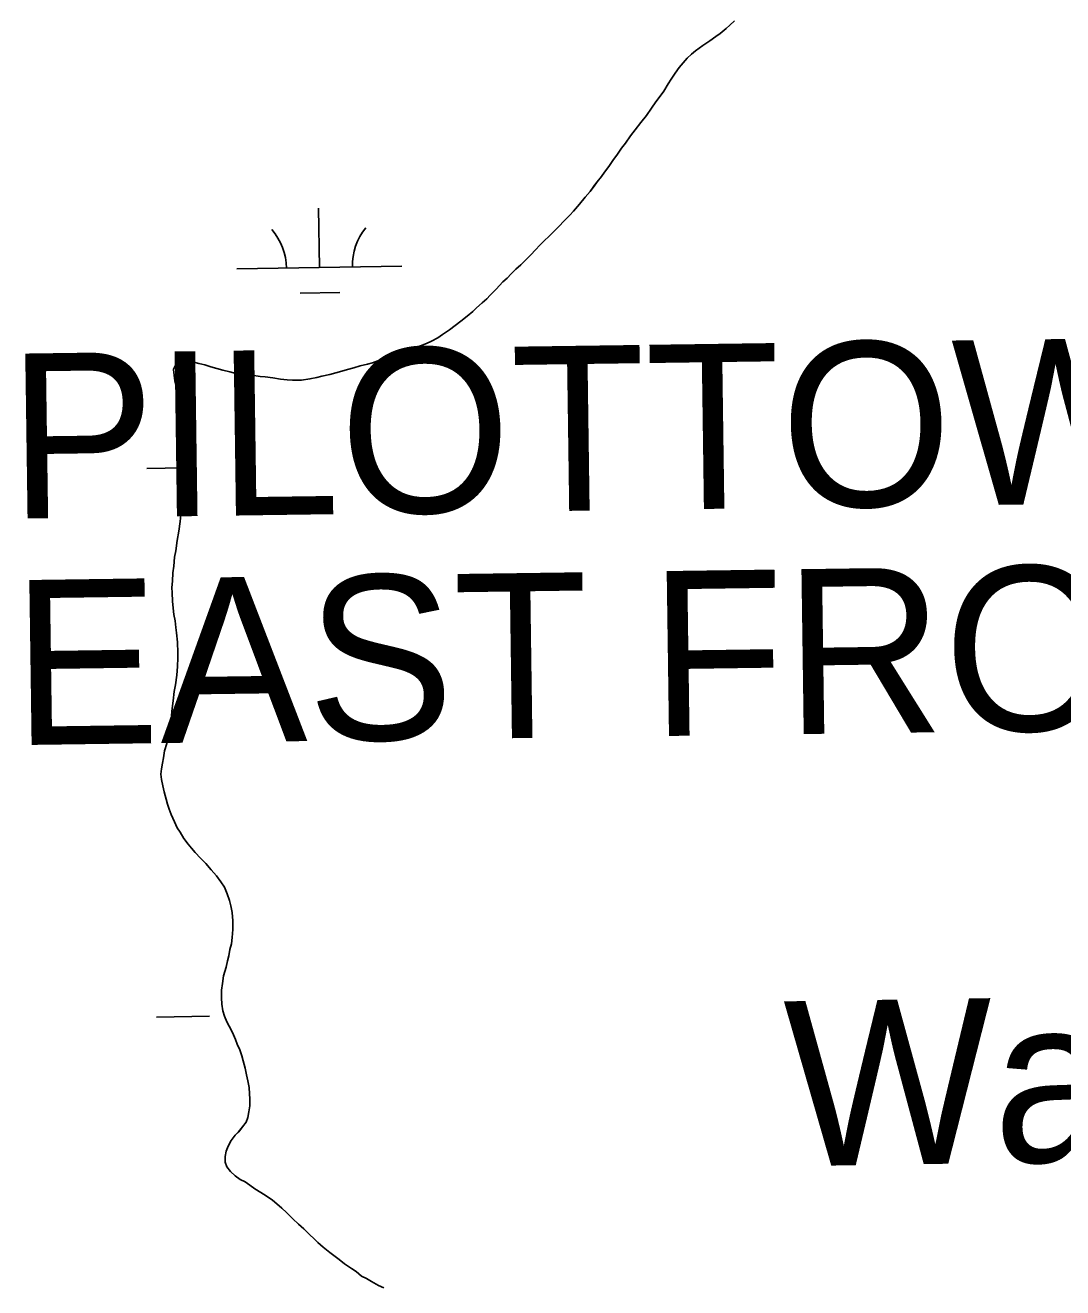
# Model space of a CAD drawing. Extents: x 3914892 to 3953151, y 242587 to 268572.
# Drawn here: x 3944773 to 3945402, y 249089 to 249855 of the extents above; entities that cross this region are included whole.
import ezdxf

# ---------------------------------------------------------------- set-up
doc = ezdxf.new("R2010")
doc.units = 0
for name, color, linetype in [('V-CHAN-NAID', 7, 'Continuous'), ('V-RIVR-IDEN', 7, 'Continuous'), ('V-TOPO-SHOR', 7, 'Continuous'), ('V-WETL-SWMP', 7, 'Continuous')]:
    doc.layers.add(name, color=color, linetype=linetype)

msp = doc.modelspace()

# ---------------------------------------------------------------- linework, layer by layer
at = {"layer": 'V-TOPO-SHOR'}
for points in [[(3945140.2, 249787.63), (3945143.18, 249791.28), (3945146.62, 249795.72), (3945150.06, 249800), (3945153.04, 249804.44), (3945155.69, 249808.24), (3945158.2, 249811.73), (3945160.39, 249814.74), (3945163.2, 249819.18), (3945164.92, 249822.03), (3945167.26, 249825.67), (3945169.76, 249829.16), (3945172.27, 249832.01), (3945174.62, 249834.71), (3945177.29, 249837.25), (3945179.64, 249839.16), (3945184.2, 249842.5), (3945188.28, 249845.37), (3945192.05, 249847.92), (3945194.72, 249849.83), (3945198.17, 249852.85), (3945200.53, 249854.75), (3945203.35, 249857.46)], [(3944869.33, 249579.39), (3944869.14, 249584.75), (3944869.42, 249589.8), (3944869.86, 249594.38), (3944870.31, 249598.17), (3944870.76, 249601.96), (3944870.74, 249605.43), (3944870.56, 249608.43), (3944869.91, 249611.9), (3944869.42, 249615.05), (3944868.77, 249618.04), (3944867.96, 249621.67), (3944867.14, 249625.77), (3944866.17, 249629.55), (3944865.36, 249632.7), (3944864.87, 249635.69), (3944864.06, 249639.16), (3944863.56, 249642.63), (3944863.23, 249646.09), (3944864.63, 249649.1), (3944867.77, 249650.86), (3944872.19, 249651.04), (3944875.51, 249650.43), (3944878.51, 249649.66), (3944882.15, 249648.9), (3944885.78, 249647.66), (3944889.42, 249646.57), (3944893.21, 249645.65), (3944897.48, 249644.57), (3944900.95, 249643.65), (3944905.53, 249643.05), (3944910.74, 249642.61), (3944915.8, 249641.85), (3944918.8, 249641.55), (3944923.54, 249640.95), (3944928.11, 249640.19), (3944932.22, 249639.74), (3944935.38, 249639.61), (3944940.9, 249639.64), (3944945.94, 249640.3), (3944950.04, 249641.12), (3944953.19, 249641.93), (3944957.92, 249642.9), (3944961.54, 249644.03), (3944965.32, 249645), (3944968.79, 249645.97), (3944972.57, 249646.94), (3944976.35, 249648.23), (3944980.92, 249649.36), (3944983.91, 249650.16), (3944988.16, 249651.61), (3944991.15, 249652.58), (3944996.19, 249654.34), (3945001.07, 249656.11), (3945005.16, 249657.71), (3945008.78, 249659), (3945012.88, 249660.45), (3945016.66, 249661.89), (3945019.65, 249663.17), (3945023.42, 249665.25), (3945026.25, 249667.31), (3945030.49, 249670.18), (3945033.95, 249672.73), (3945037.4, 249675.43), (3945041.17, 249678.3), (3945044.62, 249681.16), (3945046.97, 249683.38), (3945050.27, 249686.4), (3945053.09, 249688.94), (3945055.29, 249691.16), (3945058.74, 249694.66), (3945060.77, 249696.88), (3945062.97, 249699.1), (3945065.48, 249701.48), (3945067.83, 249704.02), (3945070.81, 249706.88), (3945073.79, 249709.58), (3945076.77, 249712.6), (3945079.91, 249715.62), (3945082.73, 249718.63), (3945085.23, 249721.33), (3945087.9, 249724.03), (3945090.88, 249726.89), (3945094.33, 249730.38), (3945096.52, 249732.61), (3945100.29, 249736.42), (3945103.42, 249739.59), (3945105.62, 249741.97), (3945109.38, 249746.26), (3945112.82, 249750.54), (3945115.8, 249754.03), (3945118.14, 249757.2), (3945120.02, 249759.74), (3945122.69, 249763.07), (3945124.56, 249765.6), (3945127.06, 249769.09), (3945129.88, 249773.37), (3945131.91, 249776.06), (3945134.88, 249780.18), (3945137.23, 249783.35), (3945140.2, 249787.63)], [(3944898.19, 249178.63), (3944900.54, 249181.8), (3944902.74, 249183.87), (3944905.08, 249186.88), (3944907.27, 249189.73), (3944908.36, 249192.58), (3944908.97, 249195.9), (3944909.42, 249199.53), (3944909.55, 249203.79), (3944909.38, 249206.79), (3944909.04, 249210.73), (3944908.22, 249214.83), (3944907.41, 249218.45), (3944906.6, 249222.39), (3944905.46, 249226.96), (3944904.65, 249229.95), (3944903.37, 249233.58), (3944901.93, 249236.88), (3944900.81, 249239.87), (3944899.04, 249244.12), (3944896.97, 249247.89), (3944895.53, 249250.57), (3944894.25, 249253.87), (3944893.12, 249257.18), (3944892.62, 249261.28), (3944892.29, 249265.06), (3944892.26, 249269.8), (3944892.86, 249273.74), (3944893.62, 249278.33), (3944895.17, 249283.7), (3944895.93, 249287.49), (3944896.7, 249290.49), (3944897.47, 249294.29), (3944898.39, 249297.76), (3944898.84, 249301.55), (3944899.28, 249306.45), (3944899.25, 249311.81), (3944898.75, 249316.86), (3944897.93, 249320.8), (3944897.28, 249324.11), (3944895.83, 249328.2), (3944894.07, 249332.13), (3944892, 249335.43), (3944889.3, 249339.05), (3944886.12, 249342.65), (3944882.78, 249346.42), (3944879.6, 249349.71), (3944876.27, 249353.17), (3944874.2, 249355.83), (3944872.13, 249358.19), (3944869.59, 249361.64), (3944867.2, 249365.42), (3944865.45, 249368.09), (3944863.84, 249371.86), (3944861.77, 249376.27), (3944860.64, 249379.42), (3944859.52, 249382.57), (3944858.71, 249385.56), (3944857.58, 249389.97), (3944856.76, 249393.59), (3944855.95, 249397.38), (3944855.62, 249400.69), (3944855.91, 249403.85), (3944856.52, 249407.32), (3944857.13, 249410.64), (3944857.74, 249414.9), (3944859.13, 249419.17), (3944860.2, 249424.39), (3944861.12, 249428.49), (3944861.72, 249433.23), (3944862.32, 249438.91), (3944863.07, 249445.23), (3944863.66, 249450.76), (3944864.43, 249454.86), (3944865.18, 249460.71), (3944865.62, 249465.92), (3944865.9, 249471.12), (3944865.88, 249474.28), (3944865.69, 249480.75), (3944865.02, 249486.43), (3944864.68, 249489.58), (3944864.18, 249493.68), (3944863.53, 249497.46), (3944863.03, 249501.4), (3944862.53, 249505.5), (3944862.34, 249510.71), (3944862.32, 249513.86), (3944862.61, 249517.65), (3944862.9, 249522.7), (3944863.34, 249526.81), (3944863.94, 249532.33), (3944864.71, 249536.13), (3944865.46, 249542.28), (3944866.37, 249547.97), (3944867.28, 249553.81), (3944867.87, 249559.97), (3944868.63, 249563.76), (3944869.08, 249567.87), (3944869.38, 249571.18), (3944869.35, 249576.08), (3944869.33, 249579.39)], [(3944990.74, 249089.27), (3944987.58, 249090.68), (3944983.3, 249093.01), (3944980.29, 249094.89), (3944977.13, 249096.29), (3944973.96, 249099.11), (3944971.1, 249100.99), (3944966.98, 249103.8), (3944963.65, 249106.46), (3944960.33, 249108.81), (3944957.95, 249110.69), (3944953.98, 249113.97), (3944950.81, 249116.79), (3944948.43, 249118.99), (3944945.73, 249121.65), (3944942.23, 249124.95), (3944939.06, 249127.77), (3944935.57, 249131.06), (3944931.76, 249134.82), (3944928.9, 249137.49), (3944925.89, 249140.15), (3944923.19, 249142.34), (3944919.39, 249145), (3944916.22, 249147.03), (3944912.58, 249149.21), (3944909.41, 249151.56), (3944906.71, 249153.44), (3944903.55, 249155), (3944900.69, 249157.19), (3944897.84, 249159.85), (3944895.61, 249162.52), (3944894.65, 249165.51), (3944894.62, 249168.83), (3944895.24, 249171.99), (3944896.32, 249175.15), (3944898.19, 249178.63)]]:
    msp.add_lwpolyline(points, dxfattribs=at)
at = {"layer": 'V-WETL-SWMP'}
for p, q in [((3945198.17, 249852.85), (3945194.72, 249849.83)), ((3945200.53, 249854.75), (3945198.17, 249852.85)), ((3945188.28, 249845.37), (3945184.2, 249842.5)), ((3945192.05, 249847.92), (3945188.28, 249845.37)), ((3945194.72, 249849.83), (3945192.05, 249847.92)), ((3945177.29, 249837.25), (3945174.62, 249834.71)), ((3945179.64, 249839.16), (3945177.29, 249837.25)), ((3945184.2, 249842.5), (3945179.64, 249839.16)), ((3945172.27, 249832.01), (3945169.76, 249829.16)), ((3945174.62, 249834.71), (3945172.27, 249832.01)), ((3945164.92, 249822.03), (3945163.2, 249819.18)), ((3945167.26, 249825.67), (3945164.92, 249822.03)), ((3945169.76, 249829.16), (3945167.26, 249825.67)), ((3945160.39, 249814.74), (3945158.2, 249811.73)), ((3945163.2, 249819.18), (3945160.39, 249814.74)), ((3945155.69, 249808.24), (3945153.04, 249804.44)), ((3945158.2, 249811.73), (3945155.69, 249808.24)), ((3945150.06, 249800), (3945146.62, 249795.72)), ((3945153.04, 249804.44), (3945150.06, 249800)), ((3945143.18, 249791.28), (3945140.2, 249787.63)), ((3945146.62, 249795.72), (3945143.18, 249791.28)), ((3945140.2, 249787.63), (3945137.23, 249783.35)), ((3945131.91, 249776.06), (3945129.88, 249773.37)), ((3945134.88, 249780.18), (3945131.91, 249776.06)), ((3945137.23, 249783.35), (3945134.88, 249780.18)), ((3945127.06, 249769.09), (3945124.56, 249765.6)), ((3945129.88, 249773.37), (3945127.06, 249769.09)), ((3945122.68, 249763.07), (3945120.02, 249759.73)), ((3945124.56, 249765.6), (3945122.68, 249763.07)), ((3945115.8, 249754.03), (3945112.82, 249750.54)), ((3945118.15, 249757.2), (3945115.8, 249754.03)), ((3945117.91, 249757.3), (3945118.22, 249757.3)), ((3945120.02, 249759.73), (3945118.15, 249757.2)), ((3945109.38, 249746.26), (3945105.62, 249741.97)), ((3945112.82, 249750.54), (3945109.38, 249746.26)), ((3944951.71, 249707.89), (3944951.06, 249743.88)), ((3945103.42, 249739.59), (3945100.29, 249736.42)), ((3945105.62, 249741.97), (3945103.42, 249739.59)), ((3945094.33, 249730.38), (3945090.88, 249726.89)), ((3945096.52, 249732.61), (3945094.33, 249730.38)), ((3945100.29, 249736.42), (3945096.52, 249732.61)), ((3945087.9, 249724.03), (3945085.23, 249721.33)), ((3945090.88, 249726.89), (3945087.9, 249724.03)), ((3945079.91, 249715.62), (3945076.77, 249712.6)), ((3945082.73, 249718.63), (3945079.91, 249715.62)), ((3945085.23, 249721.33), (3945082.73, 249718.63)), ((3944901.72, 249706.99), (3945001.7, 249708.78)), ((3945073.79, 249709.58), (3945070.81, 249706.88)), ((3945076.77, 249712.6), (3945073.79, 249709.58)), ((3945065.48, 249701.48), (3945062.97, 249699.1)), ((3945067.83, 249704.02), (3945065.48, 249701.48)), ((3945070.81, 249706.88), (3945067.83, 249704.02)), ((3944939.99, 249692.24), (3944963.98, 249692.67)), ((3945058.74, 249694.66), (3945055.29, 249691.16)), ((3945060.77, 249696.88), (3945058.74, 249694.66)), ((3945062.97, 249699.1), (3945060.77, 249696.88)), ((3945050.27, 249686.4), (3945046.97, 249683.38)), ((3945053.09, 249688.94), (3945050.27, 249686.4)), ((3945055.29, 249691.16), (3945053.09, 249688.94)), ((3945041.17, 249678.3), (3945037.4, 249675.43)), ((3945044.62, 249681.16), (3945041.17, 249678.3)), ((3945046.97, 249683.38), (3945044.62, 249681.16)), ((3945030.49, 249670.18), (3945026.25, 249667.31)), ((3945033.94, 249672.73), (3945030.49, 249670.18)), ((3945037.4, 249675.43), (3945033.94, 249672.73)), ((3945016.66, 249661.89), (3945012.88, 249660.45)), ((3945019.65, 249663.17), (3945016.66, 249661.89)), ((3945023.42, 249665.25), (3945019.65, 249663.17)), ((3945026.25, 249667.31), (3945023.42, 249665.25)), ((3944996.19, 249654.34), (3944991.15, 249652.58)), ((3945001.07, 249656.11), (3944996.19, 249654.34)), ((3945005.16, 249657.71), (3945001.07, 249656.11)), ((3945008.78, 249659), (3945005.16, 249657.71)), ((3945012.88, 249660.45), (3945008.78, 249659)), ((3944864.63, 249649.1), (3944863.23, 249646.09)), ((3944863.23, 249646.09), (3944863.56, 249642.62)), ((3944867.77, 249650.86), (3944864.63, 249649.1)), ((3944872.19, 249651.04), (3944867.77, 249650.86)), ((3944875.51, 249650.43), (3944872.19, 249651.04)), ((3944878.51, 249649.66), (3944875.51, 249650.43)), ((3944882.14, 249648.9), (3944878.51, 249649.66)), ((3944885.78, 249647.66), (3944882.14, 249648.9)), ((3944889.42, 249646.57), (3944885.78, 249647.66)), ((3944893.21, 249645.65), (3944889.42, 249646.57)), ((3944968.79, 249645.97), (3944965.32, 249645)), ((3944972.57, 249646.94), (3944968.79, 249645.97)), ((3944976.35, 249648.22), (3944972.57, 249646.94)), ((3944980.92, 249649.36), (3944976.35, 249648.22)), ((3944983.91, 249650.17), (3944980.92, 249649.36)), ((3944988.16, 249651.61), (3944983.91, 249650.17)), ((3944991.15, 249652.58), (3944988.16, 249651.61)), ((3944863.56, 249642.62), (3944864.06, 249639.16)), ((3944864.06, 249639.16), (3944864.87, 249635.69)), ((3944897.48, 249644.57), (3944893.21, 249645.65)), ((3944900.95, 249643.65), (3944897.48, 249644.57)), ((3944905.53, 249643.05), (3944900.95, 249643.65)), ((3944910.74, 249642.61), (3944905.53, 249643.05)), ((3944915.8, 249641.85), (3944910.74, 249642.61)), ((3944918.8, 249641.55), (3944915.8, 249641.85)), ((3944923.53, 249640.95), (3944918.8, 249641.55)), ((3944928.12, 249640.19), (3944923.53, 249640.95)), ((3944932.22, 249639.74), (3944928.12, 249640.19)), ((3944935.38, 249639.6), (3944932.22, 249639.74)), ((3944940.9, 249639.64), (3944935.38, 249639.6)), ((3944945.94, 249640.3), (3944940.9, 249639.64)), ((3944950.04, 249641.12), (3944945.94, 249640.3)), ((3944953.19, 249641.93), (3944950.04, 249641.12)), ((3944957.92, 249642.9), (3944953.19, 249641.93)), ((3944961.54, 249644.03), (3944957.92, 249642.9)), ((3944965.32, 249645), (3944961.54, 249644.03)), ((3944864.87, 249635.69), (3944865.36, 249632.7)), ((3944865.36, 249632.7), (3944866.17, 249629.55)), ((3944866.17, 249629.55), (3944867.14, 249625.76)), ((3944867.14, 249625.76), (3944867.96, 249621.67)), ((3944867.96, 249621.67), (3944868.77, 249618.04)), ((3944868.77, 249618.04), (3944869.42, 249615.05)), ((3944869.42, 249615.05), (3944869.91, 249611.9)), ((3944869.91, 249611.9), (3944870.56, 249608.43)), ((3944870.56, 249608.43), (3944870.74, 249605.43)), ((3944870.76, 249601.96), (3944870.31, 249598.17)), ((3944870.74, 249605.43), (3944870.76, 249601.96)), ((3944869.86, 249594.38), (3944869.42, 249589.8)), ((3944870.31, 249598.17), (3944869.86, 249594.38)), ((3944847.03, 249585.92), (3944869.22, 249586.32)), ((3944869.42, 249589.8), (3944869.14, 249584.75)), ((3944869.14, 249584.75), (3944869.33, 249579.39)), ((3944869.33, 249579.39), (3944869.35, 249576.08)), ((3944869.38, 249571.18), (3944869.08, 249567.87)), ((3944869.35, 249576.08), (3944869.38, 249571.18)), ((3944868.64, 249563.76), (3944867.87, 249559.97)), ((3944869.08, 249567.87), (3944868.64, 249563.76)), ((3944867.28, 249553.81), (3944866.37, 249547.97)), ((3944867.87, 249559.97), (3944867.28, 249553.81)), ((3944866.37, 249547.97), (3944865.46, 249542.28)), ((3944865.46, 249542.28), (3944864.71, 249536.13)), ((3944863.94, 249532.33), (3944863.35, 249526.81)), ((3944864.71, 249536.13), (3944863.94, 249532.33)), ((3944863.35, 249526.81), (3944862.9, 249522.7)), ((3944862.61, 249517.65), (3944862.32, 249513.86)), ((3944862.9, 249522.7), (3944862.61, 249517.65)), ((3944862.32, 249513.86), (3944862.34, 249510.71)), ((3944862.34, 249510.71), (3944862.53, 249505.5)), ((3944862.53, 249505.5), (3944863.03, 249501.4)), ((3944863.03, 249501.4), (3944863.53, 249497.46)), ((3944863.53, 249497.46), (3944864.18, 249493.68)), ((3944864.18, 249493.68), (3944864.68, 249489.58)), ((3944864.68, 249489.58), (3944865.02, 249486.43)), ((3944865.02, 249486.43), (3944865.69, 249480.75)), ((3944865.69, 249480.75), (3944865.88, 249474.28)), ((3944865.9, 249471.13), (3944865.62, 249465.92)), ((3944865.88, 249474.28), (3944865.9, 249471.13)), ((3944865.62, 249465.92), (3944865.18, 249460.71)), ((3944864.43, 249454.86), (3944863.66, 249450.76)), ((3944865.18, 249460.71), (3944864.43, 249454.86)), ((3944863.66, 249450.76), (3944863.07, 249445.23)), ((3944863.07, 249445.23), (3944862.32, 249438.91)), ((3944861.72, 249433.23), (3944861.12, 249428.49)), ((3944862.32, 249438.91), (3944861.72, 249433.23)), ((3944860.2, 249424.38), (3944859.13, 249419.17)), ((3944861.12, 249428.49), (3944860.2, 249424.38)), ((3944859.13, 249419.17), (3944857.74, 249414.9)), ((3944857.13, 249410.64), (3944856.52, 249407.32)), ((3944857.74, 249414.9), (3944857.13, 249410.64)), ((3944855.91, 249403.85), (3944855.62, 249400.69)), ((3944856.52, 249407.32), (3944855.91, 249403.85)), ((3944855.62, 249400.69), (3944855.95, 249397.38)), ((3944855.95, 249397.38), (3944856.77, 249393.59)), ((3944856.77, 249393.59), (3944857.58, 249389.97)), ((3944857.58, 249389.97), (3944858.71, 249385.56)), ((3944858.71, 249385.56), (3944859.52, 249382.57)), ((3944859.52, 249382.57), (3944860.64, 249379.42)), ((3944860.64, 249379.42), (3944861.77, 249376.27)), ((3944861.77, 249376.27), (3944863.84, 249371.86)), ((3944863.84, 249371.86), (3944865.45, 249368.09)), ((3944865.45, 249368.09), (3944867.2, 249365.42)), ((3944867.2, 249365.42), (3944869.59, 249361.64)), ((3944869.59, 249361.64), (3944872.14, 249358.19)), ((3944872.14, 249358.19), (3944874.2, 249355.83)), ((3944874.2, 249355.83), (3944876.27, 249353.17)), ((3944876.27, 249353.17), (3944879.6, 249349.71)), ((3944879.6, 249349.71), (3944882.78, 249346.42)), ((3944882.78, 249346.42), (3944886.12, 249342.65)), ((3944886.12, 249342.65), (3944889.3, 249339.05)), ((3944889.3, 249339.05), (3944892, 249335.43)), ((3944892, 249335.43), (3944894.07, 249332.13)), ((3944894.07, 249332.13), (3944895.83, 249328.2)), ((3944895.83, 249328.2), (3944897.28, 249324.11)), ((3944897.28, 249324.11), (3944897.93, 249320.8)), ((3944897.93, 249320.8), (3944898.75, 249316.86)), ((3944898.75, 249316.86), (3944899.25, 249311.81)), ((3944899.25, 249311.81), (3944899.28, 249306.45)), ((3944898.84, 249301.55), (3944898.39, 249297.76)), ((3944899.28, 249306.45), (3944898.84, 249301.55)), ((3944897.47, 249294.29), (3944896.7, 249290.49)), ((3944898.39, 249297.76), (3944897.47, 249294.29)), ((3944895.93, 249287.49), (3944895.17, 249283.7)), ((3944896.7, 249290.49), (3944895.93, 249287.49)), ((3944893.62, 249278.33), (3944892.86, 249273.74)), ((3944895.17, 249283.7), (3944893.62, 249278.33)), ((3944892.86, 249273.74), (3944892.25, 249269.8)), ((3944892.25, 249269.8), (3944892.29, 249265.06)), ((3944892.29, 249265.06), (3944892.62, 249261.28)), ((3944892.62, 249261.28), (3944893.12, 249257.18)), ((3944893.12, 249257.18), (3944894.25, 249253.87)), ((3944852.98, 249253.3), (3944884.97, 249253.87)), ((3944894.25, 249253.87), (3944895.53, 249250.57)), ((3944895.53, 249250.57), (3944896.97, 249247.89)), ((3944896.97, 249247.89), (3944899.04, 249244.12)), ((3944899.04, 249244.12), (3944900.81, 249239.87)), ((3944900.81, 249239.87), (3944901.93, 249236.88)), ((3944901.93, 249236.88), (3944903.37, 249233.58)), ((3944903.37, 249233.58), (3944904.66, 249229.95)), ((3944904.66, 249229.95), (3944905.46, 249226.96)), ((3944905.46, 249226.96), (3944906.6, 249222.39)), ((3944906.6, 249222.39), (3944907.41, 249218.45)), ((3944907.41, 249218.45), (3944908.22, 249214.83)), ((3944908.22, 249214.83), (3944909.04, 249210.73)), ((3944909.04, 249210.73), (3944909.38, 249206.79)), ((3944909.38, 249206.79), (3944909.55, 249203.79)), ((3944909.55, 249203.79), (3944909.42, 249199.53)), ((3944908.97, 249195.9), (3944908.36, 249192.58)), ((3944909.42, 249199.53), (3944908.97, 249195.9)), ((3944905.08, 249186.88), (3944902.73, 249183.87)), ((3944907.27, 249189.73), (3944905.08, 249186.88)), ((3944908.36, 249192.58), (3944907.27, 249189.73)), ((3944900.54, 249181.8), (3944898.19, 249178.63)), ((3944902.73, 249183.87), (3944900.54, 249181.8)), ((3944895.24, 249171.99), (3944894.62, 249168.83)), ((3944896.32, 249175.15), (3944895.24, 249171.99)), ((3944898.19, 249178.63), (3944896.32, 249175.15)), ((3944894.62, 249168.83), (3944894.65, 249165.51)), ((3944894.65, 249165.51), (3944895.61, 249162.52)), ((3944895.61, 249162.52), (3944897.84, 249159.85)), ((3944897.84, 249159.85), (3944900.69, 249157.19)), ((3944900.69, 249157.19), (3944903.55, 249155)), ((3944903.55, 249155), (3944906.71, 249153.44)), ((3944906.71, 249153.44), (3944909.41, 249151.56)), ((3944909.41, 249151.56), (3944912.58, 249149.22)), ((3944912.58, 249149.22), (3944916.22, 249147.03)), ((3944916.22, 249147.03), (3944919.39, 249145)), ((3944919.39, 249145), (3944923.19, 249142.34)), ((3944923.19, 249142.34), (3944925.89, 249140.15)), ((3944925.89, 249140.15), (3944928.9, 249137.49)), ((3944928.9, 249137.49), (3944931.76, 249134.82)), ((3944931.76, 249134.82), (3944935.57, 249131.06)), ((3944935.57, 249131.06), (3944939.06, 249127.77)), ((3944939.06, 249127.77), (3944942.24, 249124.95)), ((3944942.24, 249124.95), (3944945.73, 249121.65)), ((3944945.73, 249121.65), (3944948.43, 249118.99)), ((3944948.43, 249118.99), (3944950.81, 249116.79)), ((3944950.81, 249116.79), (3944953.98, 249113.97)), ((3944953.98, 249113.97), (3944957.95, 249110.69)), ((3944957.95, 249110.69), (3944960.33, 249108.81)), ((3944960.33, 249108.81), (3944963.65, 249106.46)), ((3944963.65, 249106.46), (3944966.98, 249103.8)), ((3944966.98, 249103.8), (3944971.1, 249100.99)), ((3944971.1, 249100.99), (3944973.96, 249099.11)), ((3944973.96, 249099.11), (3944977.13, 249096.29)), ((3944977.13, 249096.29), (3944980.29, 249094.89)), ((3944980.29, 249094.89), (3944983.3, 249093.02)), ((3944983.3, 249093.02), (3944987.58, 249090.68)), ((3944987.58, 249090.68), (3944990.74, 249089.27))]:
    msp.add_line(p, q, dxfattribs=at)
for centre, start, end in [((3944896.47, 249707.37), 0.25318, 41.79684), ((3945006.93, 249709.35), 140.25318, 181.79684)]:
    msp.add_arc(centre, 35.25, start, end, dxfattribs=at)

# ---------------------------------------------------------------- texts
at = {"layer": 'V-CHAN-NAID'}
for s, p in [('PILOTTOWN RANGE A', (3944763.8, 249555.55)), ('EAST FRONT (1.0)', (3944766.26, 249418.25))]:
    msp.add_text(s, height=100, rotation=0.8041, dxfattribs=at).set_placement(p)
at = {"layer": 'V-RIVR-IDEN'}
msp.add_text('Water', height=100, rotation=0.89532, dxfattribs=at).set_placement((3945234.26, 249162.92))

doc.saveas('drawing.dxf')
